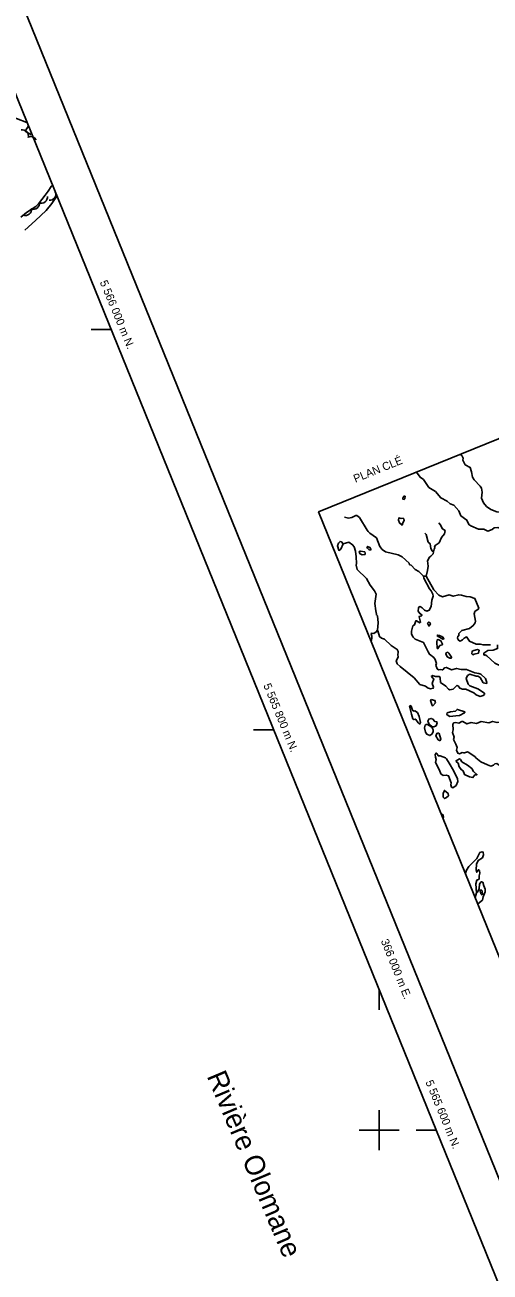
# Model space of a CAD drawing. Extents: x 362852 to 366875, y 5563573 to 5566479.
# Drawn here: x 365823 to 366055, y 5565529 to 5566152 of the extents above; entities that cross this region are included whole.
import ezdxf

# ---------------------------------------------------------------- set-up
doc = ezdxf.new("R2010")
doc.units = 0
for name, color, linetype in [('Niveau 19', 7, 'Continuous'), ('Niveau 2', 7, 'Continuous'), ('Niveau 31', 7, 'Continuous'), ('Niveau 4', 7, 'Continuous'), ('Niveau 44', 7, 'Continuous'), ('Niveau 60', 7, 'Continuous'), ('Niveau 61', 7, 'Continuous'), ('Niveau 63', 7, 'Continuous')]:
    doc.layers.add(name, color=color, linetype=linetype)

msp = doc.modelspace()

# ---------------------------------------------------------------- linework, layer by layer
at = {"layer": 'Niveau 19'}
msp.add_lwpolyline([(365778.1, 5566074.48), (365779.86, 5566074.41), (365781.08, 5566074.82), (365783.5, 5566075.73), (365786.4, 5566076.54), (365789.81, 5566077.94), (365792.03, 5566078.96), (365794.68, 5566081.92), (365797.67, 5566087.27), (365800.14, 5566092.61), (365802.84, 5566098.3), (365807.44, 5566104.07), (365808.7, 5566104.96), (365809.9, 5566105.52), (365811.57, 5566106.02), (365814.9, 5566106.26), (365818.86, 5566105.53), (365824.05, 5566103.49), (365824.09, 5566103.47)], dxfattribs=at)
at = {"layer": 'Niveau 2'}
msp.add_lwpolyline([(365820.95, 5566056.26), (365823.84, 5566058.51), (365828.44, 5566061.46), (365829.86, 5566062.85), (365833.21, 5566067.16), (365834.65, 5566069.13), (365836.21, 5566071.58), (365836.83, 5566072.08)], dxfattribs=at)
at = {"layer": 'Niveau 31'}
for points in [[(365823.19, 5566099.16), (365824.78, 5566101.78)], [(365826.33, 5566097.97), (365826.01, 5566097.45), (365823.19, 5566099.16)]]:
    msp.add_lwpolyline(points, dxfattribs=at)
at = {"layer": 'Niveau 4'}
msp.add_lwpolyline([(365822.98, 5566049.7), (365828.37, 5566054.54), (365833.72, 5566059.49), (365836.45, 5566063.05), (365838.99, 5566066.78)], dxfattribs=at)
at = {"layer": 'Niveau 44'}
for centre, start, end in [((365821.77, 5566096.85), 342.59207, 102.57001), ((365825.93, 5566093.55), 26.89852, 115.0625), ((365827.33, 5566063.15), 247.55183, 7.52978), ((365831.3, 5566066.19), 247.55183, 7.52978), ((365835.48, 5566067.67), 263.66606, 23.64401), ((365823.37, 5566060.1), 247.55183, 7.52978)]:
    msp.add_arc(centre, 3, start, end, dxfattribs=at)
at = {"layer": 'Niveau 60'}
for points in [[(366383.26, 5564779), (366846.55, 5564967.05), (366244.37, 5566450.63), (365781.08, 5566262.58), (366383.26, 5564779)], [(362880.89, 5565085.4), (365762.56, 5566255.07), (366364.73, 5564771.5), (366364.73, 5564771.5), (363483.08, 5563601.82), (362880.89, 5565085.4)]]:
    msp.add_lwpolyline(points, dxfattribs=at)
at = {"layer": 'Niveau 61'}
for p, q in [((366000, 5565610), (366000, 5565590)), ((365990, 5565600), (366010, 5565600))]:
    msp.add_line(p, q, dxfattribs=at)
for points in [[(365866.09, 5566000), (365856.09, 5566000)], [(365947.27, 5565800), (365937.27, 5565800)], [(366000, 5565660.1), (366000, 5565670.1)], [(366028.45, 5565600), (366018.45, 5565600)]]:
    msp.add_lwpolyline(points, dxfattribs=at)
at = {"layer": 'Niveau 63'}
for p, q in [((366022.17, 5565876.75), (366023.46, 5565876.76)), ((366028.24, 5565786.37), (366028.01, 5565787.68)), ((366047.98, 5565716.21), (366048.62, 5565718.52))]:
    msp.add_line(p, q, dxfattribs=at)
msp.add_lwpolyline([(366082.77, 5565630.49), (366453.96, 5565781.16), (366340.96, 5566059.55), (365969.77, 5565908.88)], close=True, dxfattribs=at)
for points in [[(366040.61, 5565937.64), (366041.3, 5565937.05), (366041.96, 5565935.74), (366041.77, 5565934.71), (366042.94, 5565932.48), (366045.55, 5565931.11), (366046.2, 5565929), (366046.7, 5565926.3), (366047.55, 5565924.91), (366050.42, 5565921.76), (366051.14, 5565920.7), (366051.48, 5565918.85), (366051.15, 5565915.78), (366052.07, 5565913.39), (366053.7, 5565911.65), (366055.81, 5565910.05), (366058.78, 5565908.88), (366060.62, 5565908.84), (366064.22, 5565910.21), (366066.67, 5565911.37), (366068.4, 5565911.49), (366070.03, 5565911.15), (366071.89, 5565911.33)], [(366018.69, 5565928.74), (366020.46, 5565926.22), (366022.19, 5565925.07), (366024.81, 5565921.14), (366028.17, 5565919.1), (366030.83, 5565915.94), (366034.01, 5565914.36), (366035.46, 5565912.93), (366037.36, 5565912.32), (366039.8, 5565909.45), (366040.86, 5565906.96), (366043.88, 5565904.79), (366044.77, 5565902.61), (366045.77, 5565901.97), (366049.61, 5565900.33), (366052.35, 5565900.31), (366054.25, 5565899.27), (366056.52, 5565900.08), (366057.44, 5565901.02), (366059.31, 5565901.2), (366060.21, 5565900.8), (366060.83, 5565899.75), (366061.69, 5565896.38), (366064.67, 5565889.15)], [(366012.99, 5565916.72), (366012.36, 5565916.7), (366011.83, 5565915.85), (366011.8, 5565915.35), (366012.48, 5565915.13), (366012.92, 5565915.51), (366012.99, 5565916.72)], [(365982.76, 5565906.33), (365984.78, 5565905.82), (365986.43, 5565906.13), (365988.29, 5565907.16), (365988.86, 5565907.06), (365990.16, 5565906.05), (365994, 5565899.8), (365994.6, 5565899.07), (365995.32, 5565898.32), (365998.69, 5565895.97), (366000.43, 5565891.7), (366001.49, 5565890.18), (366003.27, 5565889.03), (366009.5, 5565887.45), (366011.51, 5565886.4), (366014.94, 5565883.32), (366015.25, 5565882.52), (366015.99, 5565882.27), (366017.99, 5565880.13), (366019.84, 5565879.07), (366022.17, 5565876.75)], [(366010.99, 5565905.56), (366009.77, 5565905.95), (366009.62, 5565904.82), (366010.15, 5565903.41), (366011.44, 5565902.29), (366011.78, 5565903.5), (366012.57, 5565904.66), (366012.3, 5565905.52), (366012.05, 5565905.75), (366010.99, 5565905.56)], [(366027.22, 5565888.92), (366027.51, 5565890.27), (366027.88, 5565891), (366027.75, 5565891.33), (366027.97, 5565892.16), (366030.03, 5565893.49), (366031.23, 5565896.09), (366032.61, 5565897.96), (366033.06, 5565899.58), (366031.62, 5565900.42), (366030.43, 5565902.54), (366029.77, 5565903.41)], [(366022.86, 5565898.35), (366023.55, 5565897.55), (366024.58, 5565893.87), (366025.44, 5565893.02), (366025.88, 5565890.61), (366026.55, 5565889.42), (366027.22, 5565888.92)], [(365982.08, 5565892.99), (365980.84, 5565890.21), (365980.08, 5565889.65), (365979.83, 5565889.77), (365979.22, 5565891.9), (365979.64, 5565893.34), (365980.49, 5565894.2), (365981.23, 5565893.95), (365981.82, 5565893.11), (365982.08, 5565892.99)], [(365982.08, 5565892.99), (365984.88, 5565893.79), (365986.73, 5565892.47), (365987.58, 5565891.51), (365988.2, 5565889.33), (365988.57, 5565886.52), (365988.77, 5565883.06), (365988.52, 5565882.32), (365988.98, 5565880.14), (365993.68, 5565875.71), (365995.46, 5565872.32), (365997.69, 5565869.42), (365998.52, 5565867.81), (365997.82, 5565863.2), (365998.31, 5565859.53), (365998.69, 5565857.85), (365998.63, 5565857.45), (365999.16, 5565856.9), (365999.53, 5565853.55), (365999.22, 5565849.74)], [(365992.81, 5565888.89), (365990.65, 5565889.36), (365990.32, 5565889.23), (365990.03, 5565888.74), (365990.47, 5565888), (365991.57, 5565887.51), (365992.96, 5565887.66), (365993.11, 5565888.26), (365992.81, 5565888.89)], [(365994.15, 5565890.86), (365993.91, 5565891.35), (365994.23, 5565891.64), (365995.38, 5565891.16), (365995.92, 5565890.3), (365995.63, 5565889.81), (365995, 5565889.9), (365994.15, 5565890.86)], [(366023.46, 5565876.76), (366024.22, 5565879.68), (366024.43, 5565881.8), (366024.22, 5565884.45), (366025.13, 5565886.25), (366025.86, 5565886.74), (366026.92, 5565887.9), (366027.22, 5565888.92)], [(366027.22, 5565821.26), (366026.46, 5565823.11), (366027.34, 5565825.44), (366026.61, 5565826.07), (366026.09, 5565826.89), (366026.51, 5565827.16), (366028.16, 5565826.66), (366030.2, 5565826.64), (366030.5, 5565826), (366030.72, 5565823.73), (366033.31, 5565821.87), (366034.71, 5565820.32), (366035.29, 5565820.06), (366036.99, 5565820.39), (366038.88, 5565822.18), (366039.48, 5565821.99), (366040.3, 5565820.85), (366041.71, 5565820.37), (366043.29, 5565820.33), (366047.25, 5565818.52), (366048.52, 5565817.56), (366050.53, 5565816.67), (366051.97, 5565817.11), (366052.7, 5565817.72), (366052.64, 5565818.28), (366049.26, 5565820.42), (366045.36, 5565822.04), (366044.47, 5565822.82), (366043.43, 5565825.7), (366044.13, 5565827.09), (366045.32, 5565827.76), (366048.4, 5565826.85), (366049.35, 5565826.89), (366050.51, 5565826.1), (366052.02, 5565823.56), (366053.67, 5565823.18), (366053.87, 5565823.63), (366053.12, 5565825.59), (366050.79, 5565827.76), (366049.77, 5565828.17), (366047.78, 5565828.48), (366043.69, 5565830.19), (366040.99, 5565830.12), (366038.73, 5565830.7), (366036.2, 5565830.01), (366033.62, 5565831.16), (366032.58, 5565830.93), (366031.8, 5565830.04), (366031.51, 5565829.93), (366030.52, 5565830.14), (366029.72, 5565829.99), (366029.05, 5565830.49), (366028.37, 5565832.26), (366028.6, 5565833.21), (366028.02, 5565835.13), (366027.26, 5565836.13), (366025.24, 5565837.77), (366024.48, 5565838.92), (366022.18, 5565843.67), (366018.07, 5565845.32), (366017.04, 5565846.32), (366016.24, 5565847.84), (366016.12, 5565849.29), (366016.82, 5565851.92), (366017.6, 5565852.43), (366018.33, 5565854.43), (366018.61, 5565854.53), (366020.26, 5565853.45), (366020.72, 5565853.79), (366019.93, 5565856.43), (366020.04, 5565856.69), (366021.19, 5565856.91), (366021.45, 5565857.23), (366020.64, 5565857.93), (366020.27, 5565858.06), (366019.56, 5565859.35), (366019.65, 5565860.94), (366019.82, 5565861.32), (366020.48, 5565861.57), (366021.48, 5565861.05), (366022.68, 5565859.74), (366023.89, 5565859.39), (366025.05, 5565859.84), (366025.93, 5565861.62), (366026.28, 5565864.76), (366026.94, 5565866.83), (366026.88, 5565867.83), (366026.01, 5565869.53), (366025.16, 5565870.5), (366022.33, 5565875.79), (366022.17, 5565876.75)], [(366023.46, 5565876.76), (366027.37, 5565869.9), (366029.75, 5565867.32), (366031.66, 5565866.55), (366035.04, 5565867.52), (366037.03, 5565866.78), (366039.81, 5565867.52), (366041.21, 5565867.36), (366043.46, 5565866.67), (366045.55, 5565866.4), (366047.8, 5565865.7), (366049.74, 5565860.76), (366049.56, 5565860.26), (366047.82, 5565859.06), (366047.44, 5565857.95), (366048.17, 5565854.37), (366047.9, 5565853.51), (366047.04, 5565852.12), (366045.12, 5565850.69), (366041.33, 5565849.66), (366039.79, 5565848.1), (366039.77, 5565847.03), (366039.32, 5565846.8), (366039.16, 5565845.83), (366039.68, 5565844.74), (366040.48, 5565844.35), (366041.64, 5565844.95), (366042.49, 5565845.82), (366043.63, 5565846.47), (366043.89, 5565846.35), (366045.21, 5565844.29), (366048.56, 5565842.83), (366050.6, 5565842.81), (366051.97, 5565842.47), (366055.68, 5565842.45)], [(366025.33, 5565853.67), (366024.71, 5565853.87), (366024.25, 5565853.26), (366024.77, 5565851.9), (366025.07, 5565851.96), (366025.61, 5565852.92), (366025.33, 5565853.67)], [(365996.05, 5565844.15), (365996.44, 5565845.78), (365996.41, 5565846.84), (365995.96, 5565848.01), (365996.22, 5565848.33), (365997.37, 5565848.12), (365998.55, 5565848.95), (365999.22, 5565849.74)], [(365999.22, 5565849.74), (365999.42, 5565849.49), (366000.19, 5565846.62), (366001.18, 5565845.88)], [(366001.18, 5565845.88), (366002.68, 5565845.33), (366005.96, 5565842.07), (366009.08, 5565840.22), (366009.56, 5565839.11), (366009.5, 5565838.71)], [(366030.33, 5565842.13), (366029.4, 5565840.64), (366029.06, 5565840.68), (366028.84, 5565843.92), (366029.05, 5565844.91), (366029.57, 5565845.11), (366030.86, 5565844.53), (366031.71, 5565842.87), (366031.47, 5565842.51), (366030.33, 5565842.13)], [(366031.62, 5565846.48), (366030.2, 5565847.23), (366029.09, 5565847.33), (366029.03, 5565846.93), (366031.87, 5565845.24), (366032.16, 5565845.35), (366032.27, 5565845.61), (366031.62, 5565846.48)], [(366009.5, 5565838.71), (366009.3, 5565837.67), (366009.49, 5565836.35), (366008.44, 5565834.45), (366009, 5565833), (366010.53, 5565831.65), (366017.45, 5565826.05), (366020.42, 5565822.63), (366023.11, 5565821.78), (366024.53, 5565820.87), (366025.13, 5565820.68)], [(366033.48, 5565838.51), (366033.4, 5565838.05), (366033.97, 5565836.55), (366035.28, 5565835.77), (366036.01, 5565835.83), (366036.17, 5565836.26), (366034.89, 5565838.35), (366034.36, 5565838.74), (366033.48, 5565838.51)], [(366047.5, 5565837.76), (366046.89, 5565837.53), (366046.35, 5565837.96), (366046.48, 5565839.3), (366047.35, 5565839.69), (366049.17, 5565840.12), (366049.9, 5565839.75), (366049.67, 5565838.38), (366047.5, 5565837.76)], [(366060.91, 5565831.85), (366057.8, 5565833.39), (366053.88, 5565837.04), (366052.98, 5565837.44), (366052.7, 5565837.34), (366052.38, 5565837.48), (366052.32, 5565838.32), (366054.34, 5565839.63), (366056.98, 5565839.89), (366059.21, 5565840.63), (366059.15, 5565842.48)], [(366025.13, 5565820.68), (366025.73, 5565820.53), (366027.03, 5565820.76), (366027.22, 5565821.26)], [(366026.01, 5565815.17), (366025.67, 5565814.66), (366026.44, 5565812.22), (366026.85, 5565812), (366028.11, 5565813.45), (366027.87, 5565814.65), (366026.01, 5565815.17)], [(366015.13, 5565811.81), (366016.12, 5565807.79), (366016.91, 5565805.46), (366017.37, 5565805.11), (366018.12, 5565805.39), (366018.41, 5565805.18), (366019.44, 5565803.48), (366020.19, 5565802.91), (366020.71, 5565803.65), (366020.09, 5565806.68), (366019.1, 5565808.71), (366017.84, 5565809.47), (366017.26, 5565809.3), (366016.66, 5565809.77), (366016.01, 5565811.88), (366015.45, 5565812.09), (366015.13, 5565811.81)], [(366039.23, 5565810.2), (366038.91, 5565810.18), (366038.15, 5565809.36), (366035.65, 5565809.04), (366034.01, 5565808.42), (366033.78, 5565807.9), (366033.94, 5565807.48), (366035.4, 5565806.75), (366038.28, 5565806.94), (366040.2, 5565807.25), (366042.7, 5565808.42), (366042.9, 5565808.71), (366042.8, 5565808.99), (366039.23, 5565810.2)], [(366024.18, 5565802.73), (366023.45, 5565802.66), (366023.02, 5565802.39), (366022.62, 5565801.05), (366023.12, 5565798.89), (366023.81, 5565797.81), (366025.36, 5565797.12), (366026.4, 5565797.89), (366026.99, 5565799.03), (366027.04, 5565800.01), (366026.31, 5565801.34), (366024.18, 5565802.73)], [(366026.67, 5565801.53), (366024.84, 5565803.24), (366024.41, 5565804.37), (366024.81, 5565805.27), (366025.94, 5565805.7), (366026.89, 5565805.31), (366027.79, 5565804.21), (366028.83, 5565804.02), (366028.95, 5565803.42), (366028.47, 5565802.01), (366027.36, 5565801.42), (366026.67, 5565801.53)], [(366042.68, 5565788.57), (366042.24, 5565788.45), (366041.47, 5565788.64), (366040.23, 5565787.96), (366039.31, 5565788.41), (366038.62, 5565789.91), (366038.98, 5565791.23), (366038.33, 5565792.91), (366037.16, 5565795.14), (366037.45, 5565796.33), (366036.69, 5565798.61), (366036.93, 5565799.94), (366036.9, 5565802.82), (366037.28, 5565803.5), (366038.31, 5565803.63), (366039.79, 5565803.39), (366041.36, 5565804.21), (366041.74, 5565804.19), (366043.82, 5565802.95), (366045.94, 5565803.71), (366048.71, 5565803.21), (366051.05, 5565804.1)], [(366051.05, 5565804.1), (366054.83, 5565803.47), (366056.7, 5565804.18), (366058.96, 5565803.59), (366060.92, 5565803.81), (366064.12, 5565803), (366065.78, 5565802.02), (366066.51, 5565801.12), (366066.92, 5565798.92), (366067.68, 5565798.19), (366070.41, 5565796.66), (366071.38, 5565795.53), (366072.55, 5565793.03), (366073.85, 5565792.29), (366075.15, 5565792.41), (366076.21, 5565793.41), (366077.76, 5565794.27), (366078.93, 5565793.87), (366079.79, 5565792.74), (366080.55, 5565792.45), (366081.44, 5565792.63), (366082.38, 5565792.13), (366082.39, 5565790.15)], [(366029.66, 5565798.5), (366028.81, 5565798.18), (366028.36, 5565796.98), (366029.48, 5565795.05), (366030.24, 5565794.59), (366030.52, 5565794.7), (366030.84, 5565795.4), (366030.08, 5565798.23), (366029.66, 5565798.5)], [(366042.68, 5565788.57), (366044.13, 5565788.97), (366044.89, 5565788.67), (366047.9, 5565786.55), (366048.24, 5565786.09), (366050.89, 5565784.05), (366054.07, 5565782.48), (366055.76, 5565781.84), (366057.07, 5565782.34), (366057.74, 5565782.97), (366058.83, 5565783.22), (366060.72, 5565781.91), (366061.84, 5565782.34), (366063.87, 5565785.58), (366064.68, 5565785.84), (366066.01, 5565785.6), (366067.28, 5565788.17)], [(366028.01, 5565787.68), (366028.42, 5565788.42), (366029.03, 5565788.07)], [(366028.21, 5565783.63), (366028.48, 5565785.18), (366028.24, 5565786.37)], [(366028.21, 5565783.63), (366030.16, 5565779.81), (366030.84, 5565778.04)], [(366029.03, 5565788.07), (366029.57, 5565787.09), (366030.54, 5565786.93), (366033.15, 5565786), (366033.68, 5565785.45), (366034.95, 5565783.41)], [(366030.84, 5565778.04), (366031.95, 5565777.23), (366033.45, 5565777.37), (366034.72, 5565777), (366036.02, 5565773.59), (366035.8, 5565772.48), (366036.23, 5565771.36), (366036.88, 5565771.07), (366038.53, 5565772.24), (366039.3, 5565774.14), (366039.09, 5565775.51), (366037.15, 5565779.75), (366034.95, 5565783.41)], [(366038.41, 5565784.15), (366038.41, 5565784.58), (366040.12, 5565785.45), (366040.59, 5565785.2)], [(366038.41, 5565784.15), (366039.44, 5565783.31), (366040, 5565781.54), (366041.23, 5565780.03), (366041.96, 5565779.51), (366042.66, 5565777.68), (366045.12, 5565776.58), (366046.88, 5565776.18), (366047.85, 5565777.57), (366048.81, 5565777.46), (366048.86, 5565777.75), (366047.15, 5565779.13), (366046.29, 5565780.68), (366044.09, 5565782.36), (366041.4, 5565784.06), (366040.59, 5565785.2)], [(366031.98, 5565766.36), (366031.98, 5565768.18), (366032.58, 5565769.7), (366034.43, 5565768.21), (366034.66, 5565767.06)], [(366031.98, 5565766.36), (366032.7, 5565765.61), (366033.74, 5565766.12), (366034.66, 5565767.06)], [(366031.16, 5565757.64), (366031.61, 5565757.8)], [(366032.08, 5565756.15), (366031.96, 5565757.45), (366031.61, 5565757.8)], [(366031.88, 5565755.88), (366032.08, 5565756.15)], [(366043.13, 5565728.15), (366043.69, 5565729.87), (366044.89, 5565731.78), (366048.84, 5565735.76), (366050.36, 5565738.65)], [(366050.11, 5565729.76), (366049.58, 5565730.04), (366048.74, 5565728.86), (366048.47, 5565729.98), (366048.71, 5565732.87), (366049.5, 5565734.73), (366051.57, 5565736.05), (366052.21, 5565737.59), (366052.06, 5565738.82), (366051.48, 5565739.07), (366050.36, 5565738.65)], [(366048.62, 5565718.52), (366048.25, 5565722.99), (366048.87, 5565724.89), (366049.91, 5565725.39), (366049.98, 5565727.02), (366050.35, 5565728.45), (366050.11, 5565729.76)], [(366048.62, 5565718.52), (366049.16, 5565718.94), (366050.04, 5565720.72), (366050.1, 5565722.94), (366050.8, 5565723.91), (366051.22, 5565724.07), (366051.8, 5565723.81), (366052.34, 5565721.98)], [(366049.29, 5565712.98), (366051.62, 5565714.89), (366051.99, 5565716.59), (366053.01, 5565719.12), (366052.97, 5565720.34), (366052.34, 5565721.98)], [(366051.26, 5565719.9), (366050.54, 5565719.95), (366050.42, 5565719.42), (366050.87, 5565717.98), (366051.25, 5565717.54), (366051.59, 5565718.04), (366051.26, 5565719.9)]]:
    msp.add_lwpolyline(points, dxfattribs=at)

# ---------------------------------------------------------------- texts
at = {"layer": 'Niveau 4'}
msp.add_text('Rivière Olomane', height=10, rotation=292.88343, dxfattribs=at).set_placement((365913.77, 5565627.01))
at = {"layer": 'Niveau 61'}
for s, rotation, p in [('5 566 000 m N.', 292.41527, (365860.39, 5566023.73)), ('5 565 800 m N.', 292.41527, (365942.07, 5565822.25)), ('366 000 m E.', 291.91399, (366000.79, 5565694.52)), ('5 565 600 m N.', 292.41527, (366023.08, 5565624))]:
    msp.add_text(s, height=4, rotation=rotation, dxfattribs=at).set_placement(p)
at = {"layer": 'Niveau 63'}
msp.add_text('PLAN CLÉ', height=4, rotation=22.12628, dxfattribs=at).set_placement((365988.16, 5565923.45))

doc.saveas('drawing.dxf')
